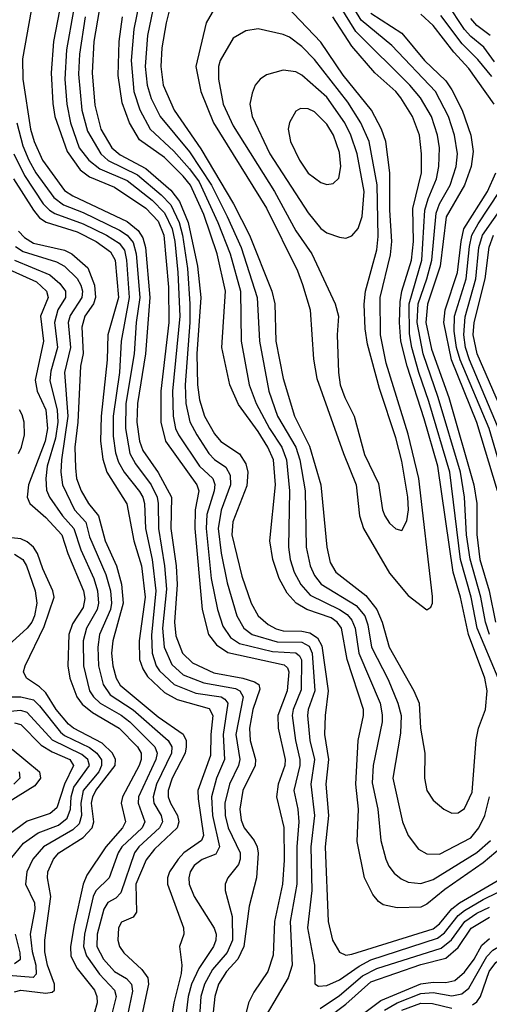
# Model space of a CAD drawing. Header units: inches. Extents: x 884549 to 1028252, y 526810 to 653624.
# Tile 410 of 656: x 904246 to 905750, y 634805 to 637960. Entities that reach past the tile are written whole.
import ezdxf

# ---------------------------------------------------------------- set-up
doc = ezdxf.new("R2010")
doc.units = ezdxf.units.IN
doc.header["$MEASUREMENT"] = 0
doc.layers.add('A9603', color=7, linetype='Continuous')

msp = doc.modelspace()

# ---------------------------------------------------------------- linework, layer by layer
at = {"layer": 'A9603', "color": 5}
for points, elevation in [([(904651.8, 638128.2), (904611.4, 637930), (904603.1, 637830), (904611.9, 637730), (904631.3, 637671.3), (904663.7, 637610), (904739.4, 637539.4), (904790, 637482.6), (904820.5, 637440.5), (904880.5, 637310), (904919.6, 637210), (904953.4, 637090), (904954.8, 636930), (904980.8, 636790), (905003.8, 636730), (905046.2, 636650), (905085.6, 636590), (905100.8, 636550), (905110.3, 636450), (905106.3, 636270), (905112, 636230), (905124.5, 636190), (905145.8, 636150), (905175.7, 636115.7), (905270.4, 636070.4), (905294.4, 636054.4), (905310, 636035.8), (905319.7, 636010), (905331.7, 635930), (905399.8, 635770), (905407, 635733), (905406.5, 635710), (905378.3, 635570), (905374.8, 635514.8), (905392.6, 635430), (905402.9, 635330), (905418.3, 635270), (905427.8, 635247.8), (905445.1, 635225.1), (905467.2, 635207.2), (905490, 635196.6), (905530, 635192.6), (905570, 635204.6), (905710, 635291.4), (905752.9, 635330)], 3340), ([(904918.9, 638081.1), (904842.9, 637950), (904809.8, 637810), (904826.6, 637730), (904866.5, 637630), (905036.1, 637356.1), (905135.1, 637155.1), (905152.1, 637112.1), (905176.6, 637030), (905187.3, 636872.7), (905197.9, 636810), (905282.4, 636570), (905323, 636470), (905333.8, 636370), (905347.2, 636330), (905430, 636186.7), (905490, 636115.3), (905550, 636068.9), (905562, 636078), (905567.3, 636090), (905567.9, 636112.1), (905523.6, 636490), (905490, 636631.8), (905419.3, 636859.3), (905401.5, 636950), (905400.4, 637070), (905433.4, 637206.6), (905437.5, 637250), (905431.2, 637350), (905430.7, 637470), (905418.1, 637570), (905404, 637610), (905372.4, 637670), (905282, 637782), (905210, 637888.1), (905034.6, 638074.6)], 3420), ([(904684.3, 638050), (904655.2, 637910), (904648.2, 637810), (904654.4, 637750), (904667.3, 637707.3), (904696, 637650), (904790, 637536.4), (904859.8, 637430), (904910.8, 637330), (904954.9, 637230), (905006.4, 637070), (905014, 636930), (905043.7, 636770), (905072.1, 636690), (905130.5, 636590.5), (905142.6, 636550), (905160.3, 636450), (905163.7, 636270), (905175.7, 636210), (905190, 636179.6), (905211.7, 636151.7), (905323.2, 636083.2), (905351.2, 636050), (905360.7, 636020.7), (905372.6, 635950), (905425.4, 635845.4), (905456.9, 635770), (905467.4, 635730), (905465.8, 635674.2), (905440.9, 635530), (905471.7, 635390), (905490, 635345.8), (905522.5, 635302.5), (905550, 635286.8), (905590, 635285.7), (905690, 635338.9), (905716.5, 635370), (905735.8, 635410), (905749.9, 635470.1)], 3360), ([(904739.8, 638050), (904715, 637950), (904701.5, 637870), (904697.8, 637810), (904705.1, 637750), (904740.3, 637670), (904826.2, 637546.2), (904931.1, 637370), (904981.7, 637270), (905053.9, 637090), (905062.8, 637050), (905066.4, 636930), (905089.8, 636810), (905125.6, 636690), (905174, 636594), (905210.3, 636470), (905229.4, 636270), (905240.7, 636220.7), (905258.5, 636190), (905354.6, 636114.6), (905389.6, 636070), (905406.3, 636030), (905429.1, 635950), (905508.2, 635810), (905525.4, 635770), (905529.5, 635689.5), (905542.8, 635610), (905542, 635530), (905550.1, 635490.1), (905570, 635459.2), (905604, 635430), (905630, 635418), (905650, 635419), (905670, 635432.6), (905694.8, 635485.2), (905707.1, 635652.9), (905715, 635690), (905736.9, 635750), (905742.6, 635810), (905735, 635850), (905682.8, 635990), (905657.6, 636110), (905633.9, 636190), (905584.3, 636530), (905541.5, 636681.5), (905486.5, 636850), (905466.5, 636930), (905461.7, 636990), (905464, 637056), (905470.1, 637090), (905501, 637190), (905506.9, 637250), (905505, 637355), (905532.8, 637470), (905533, 637530), (905526.2, 637590), (905504.2, 637650), (905466.6, 637710), (905450, 637730.3), (905383.4, 637790), (905310, 637875.7), (905249, 637970)], 3380), ([(905750.6, 635990), (905737.7, 636030), (905722.8, 636110), (905688.4, 636231.6), (905677.1, 636310), (905670.1, 636430), (905657.1, 636510), (905586.2, 636750), (905538.4, 636890), (905518.8, 636990), (905521.7, 637050), (905550, 637130), (905565.1, 637190), (905579.4, 637340.6), (905589.8, 637370.2), (905624, 637430), (905644, 637490), (905648.3, 637530), (905638.7, 637590), (905619.4, 637650), (905577.1, 637730), (905437.7, 637877.7), (905339.1, 637959.1), (905296.7, 638030)], 3340), ([(905765.7, 637825.7), (905732.5, 637872.5), (905690, 637906.4), (905670, 637928.5), (905613.9, 638013.9)], 3240), ([(904283.5, 637990), (904255, 637835), (904255.9, 637770), (904281.4, 637610), (904292.3, 637570), (904318.9, 637510), (904390, 637413.2), (904415.9, 637395.9), (904590, 637313.3), (904625.2, 637285.2), (904641, 637261), (904648.9, 637230), (904663.3, 637070), (904649.2, 636890), (904622.9, 636730), (904621.8, 636670), (904629.6, 636610), (904640, 636580), (904690, 636508.9), (904732.7, 636430), (904730.6, 636330), (904746.9, 636210), (904750.4, 636150), (904742.1, 636030), (904746.1, 635986.1), (904767.5, 635930), (904799.3, 635899.3), (904867.3, 635867.3), (904960.6, 635850), (904997.9, 635837.9), (905011.5, 635830), (905014.6, 635814.6), (904992.9, 635750), (904981.8, 635690), (904983.8, 635650), (905001.3, 635590), (904999.7, 635570), (904960.2, 635490), (904950.8, 635430), (904955.2, 635395.2), (904964.9, 635370), (904997.2, 635330), (905006.3, 635310), (905009.5, 635289.5), (905004.3, 635210), (904980.7, 635119.3), (904963.7, 634990), (904945.1, 634950), (904908.4, 634910), (904882.7, 634870), (904871.3, 634830), (904860.6, 634730)], 3180), ([(904373.9, 637990), (904355, 637890), (904347.2, 637790), (904351.9, 637691.9), (904358.7, 637650), (904397.9, 637537.9), (904439.6, 637479.6), (904470, 637456.3), (904550, 637423.3), (904650, 637356.1), (904690, 637314.3), (904708.1, 637270), (904723.1, 637103.1), (904724.2, 636990), (904697.9, 636770), (904698.3, 636670), (904712.9, 636610), (904813.4, 636470), (904820.2, 636450), (904808.5, 636390), (904806.6, 636330), (904830.2, 636070.2), (904850.4, 635990.4), (904876.7, 635956.7), (904912.4, 635932.4), (905093, 635893), (905103.7, 635883.7), (905108.2, 635870), (905102.5, 635810), (905072.5, 635730), (905073.9, 635690), (905096.3, 635590), (905095, 635570), (905074.1, 635510), (905068.3, 635470), (905091.8, 635371.8), (905092.6, 635267.4), (905088.1, 635190), (905062.2, 635070), (905057.6, 634962.4), (905041.1, 634910), (904995.7, 634844.3), (904979.1, 634810), (904956.9, 634723.1)], 3220), ([(904418.5, 637990), (904395.8, 637864.2), (904391.2, 637770), (904397.2, 637690), (904408.9, 637630), (904436.7, 637550), (904467.2, 637510), (904502.9, 637482.9), (904590, 637444.6), (904670, 637382.3), (904710, 637341.6), (904733.9, 637290), (904742.6, 637250), (904752.2, 637150), (904758.4, 637010), (904735, 636770), (904738, 636690), (904745.5, 636650), (904754.4, 636630), (904821.6, 636530), (904864.2, 636490), (904870.7, 636470.7), (904868.4, 636450), (904845.3, 636374.7), (904843, 636330), (904859, 636170), (904879.1, 636070), (904896.4, 636016.4), (904920.6, 635980.6), (904950, 635960.8), (905055.1, 635935.1), (905130, 635931.2), (905141.7, 635921.7), (905148.5, 635908.5), (905147.6, 635812.4), (905121.5, 635750), (905118.5, 635730), (905128.7, 635650), (905143.1, 635590), (905142.7, 635570), (905123.9, 635490), (905136.9, 635430), (905140.2, 635390), (905133.6, 635310), (905133.9, 635190), (905112.4, 635070), (905118.3, 634930), (905105.4, 634890), (905034.9, 634770)], 3240), ([(904500.7, 637990), (904484.1, 637890), (904478.6, 637790), (904486.6, 637686.6), (904506, 637610), (904541.3, 637550), (904567.7, 637527.7), (904650, 637483.7), (904730, 637414), (904757.5, 637377.5), (904785.7, 637310), (904815.2, 637170), (904825.8, 637070), (904813.2, 636890), (904815.6, 636790), (904822.4, 636742.4), (904837.9, 636690), (904870, 636633), (904890, 636608.4), (904950, 636569.2), (904970, 636537.2), (904977, 636510), (904973.2, 636466.8), (904928.7, 636351.3), (904925.5, 636310), (904957.5, 636177.5), (904987.8, 636090), (905009.6, 636049.6), (905041.6, 636021.6), (905067.8, 636007.8), (905090, 636002.2), (905150, 636000.9), (905175.1, 635995.1), (905199.8, 635979.8), (905213.4, 635953.4), (905234, 635810), (905224, 635730), (905222.2, 635670), (905234.7, 635590), (905226.6, 635510), (905235.1, 635410), (905223.8, 635310), (905233.5, 635070), (905247.4, 635010), (905270, 634972.6), (905290, 634962.8), (905310, 634965.6), (905570, 635047), (905590, 635062.6), (905629.2, 635110.8), (905653.8, 635130), (905870, 635256.4)], 3280), ([(905777.7, 635850), (905710.5, 636010.5), (905691.1, 636110), (905657.3, 636230), (905623.6, 636510), (905556.3, 636736.3), (905524, 636830), (905501.5, 636910), (905493.9, 636953.9), (905492.6, 637050), (905533.5, 637190), (905543.5, 637350), (905553.5, 637386.5), (905580.3, 637450), (905588.5, 637490), (905590.2, 637549.8), (905583.7, 637590), (905564.8, 637650), (905529.3, 637710), (905495.3, 637750), (905322.1, 637922.1), (905270, 638006.7)], 3360), ([(905370, 637980.7), (905470, 637916.9), (905542.6, 637830), (905610, 637764.7), (905630, 637736), (905662.9, 637670), (905690.7, 637590), (905698.2, 637538.2), (905691.5, 637490), (905669.7, 637430), (905611.8, 637328.2), (905592.1, 637170), (905551.3, 637048.7), (905545.9, 636990), (905564.8, 636904.8), (905620.2, 636750), (905700, 636470), (905709.6, 636410), (905709.4, 636310.6), (905718.8, 636230), (905749.3, 636130), (905769.5, 636030)], 3320), ([(905765.2, 637690), (905683.7, 637803.7), (905636.3, 637856.3), (905570, 637941.5), (905530, 637977.8)], 3280), ([(904456, 637970), (904437.6, 637850), (904434.7, 637785.3), (904444.7, 637670), (904463.3, 637603.3), (904506, 637530), (904529.4, 637509.4), (904623.4, 637463.4), (904699.3, 637399.3), (904730, 637366.8), (904756.8, 637310), (904767.5, 637270), (904783.3, 637163.3), (904790.9, 637050), (904790.7, 636990), (904776, 636790), (904778.5, 636730), (904791.4, 636671.4), (904813.8, 636630), (904852, 636570), (904870, 636550.8), (904905.9, 636525.9), (904920.5, 636500.5), (904921, 636470), (904891.1, 636388.9), (904882, 636330), (904890.8, 636250.8), (904910, 636156.1), (904941.6, 636050), (904963.3, 636010), (904990, 635990), (905070, 635967.1), (905150, 635965.9), (905173, 635953), (905183, 635930), (905191.5, 635810), (905170.1, 635750), (905167.3, 635730), (905174.6, 635650), (905189.6, 635590), (905178.4, 635510), (905190.3, 635410), (905178.8, 635310), (905181.3, 635170), (905167.2, 635050), (905190.1, 634930), (905191, 634871), (905203.1, 634863.1), (905230, 634865.2), (905270, 634883.1), (905332.7, 634927.3), (905370, 634947.2), (905583.5, 635016.5), (905606.4, 635033.6), (905649.4, 635090), (905670, 635106.1), (905730, 635140.9), (905870, 635208.7)], 3260), ([(905790.7, 635309.3), (905730, 635257.9), (905607, 635173), (905550, 635125.8), (905530, 635116), (905454.2, 635114.2), (905410, 635124), (905394.7, 635134.7), (905377, 635157), (905350.1, 635210.1), (905326.9, 635326.9), (905331.3, 635430), (905322.4, 635510), (905330.1, 635649.9), (905346.7, 635730), (905346.4, 635750), (905295.1, 635910), (905276.7, 636010), (905263.1, 636030), (905243.7, 636043.7), (905165.8, 636070), (905131.3, 636090), (905102.9, 636122.9), (905077.3, 636170), (905056.3, 636230), (905047, 636290), (905064.8, 636470), (905058.4, 636550), (905040.9, 636590), (905010, 636640.6), (904946.8, 636726.8), (904919.4, 636790), (904893, 636910), (904905.6, 637090), (904878.4, 637210), (904835.9, 637335.9), (904793.4, 637430), (904770, 637459.4), (904710, 637518.6), (904630, 637575.2), (904597.5, 637630), (904574.1, 637694.1), (904561.8, 637781.8), (904564.6, 637890), (904574.9, 637970)], 3320), ([(905758.1, 637778.1), (905713, 637833), (905662.6, 637882.6), (905594, 637974)], 3260), ([(905752.4, 637910), (905710, 637942.1), (905690, 637963.8)], 3220), ([(904237.1, 637630), (904256, 637556), (904275.9, 637510), (904298.2, 637470), (904355.4, 637390), (904386.8, 637366.8), (904450, 637342.8), (904565.6, 637285.6), (904590.3, 637270), (904610, 637246.3), (904618.7, 637210), (904630.9, 637070), (904618.7, 636990), (904612.8, 636890), (904586.4, 636730), (904584.5, 636650), (904598.8, 636570), (904617.1, 636537.1), (904667, 636470), (904685.9, 636430), (904690, 636410), (904690.8, 636330), (904710, 636210), (904715.8, 636135.8), (904703.4, 636010), (904709, 635950), (904733.7, 635893.7), (904770, 635861.1), (904835.5, 635835.5), (904936.8, 635816.8), (904951, 635810), (904961.6, 635790), (904938, 635670), (904951.3, 635590), (904946.9, 635570), (904917.8, 635510), (904903.2, 635450), (904904.5, 635410), (904913.5, 635370), (904951.7, 635290), (904952.3, 635270), (904947.1, 635252.9), (904913.1, 635210), (904904.4, 635190), (904904.5, 635170), (904926.6, 635086.6), (904927.2, 635010), (904910, 634971.1), (904863.8, 634916.2), (904838, 634870), (904826.6, 634830), (904820.9, 634750)], 3160), ([(904227.2, 637530), (904261.3, 637461.3), (904321.6, 637370), (904341.3, 637350), (904359.3, 637339.3), (904450, 637306.4), (904524.7, 637270), (904564.4, 637244.4), (904581.4, 637221.4), (904587.8, 637190), (904596.6, 637070), (904571.2, 636930), (904565.6, 636830), (904545.7, 636690), (904545.6, 636625.6), (904552.6, 636572.6), (904562.7, 636542.7), (904581.2, 636510), (904630, 636448.8), (904640.9, 636430), (904645.6, 636410), (904648.9, 636330), (904670, 636230), (904681.7, 636130), (904668.3, 635988.3), (904670, 635930), (904683.6, 635890), (904694, 635874), (904740.3, 635830), (904810, 635801.6), (904890.8, 635790.8), (904903.2, 635783.2), (904912.5, 635770), (904897.2, 635670), (904901.5, 635590), (904876.7, 635530), (904860.7, 635470), (904863.5, 635410), (904886.3, 635310), (904874, 635286), (904830, 635268.6), (904805.1, 635250), (904792, 635230), (904787.3, 635210), (904789.3, 635190), (904805.2, 635150), (904869.1, 635049.1), (904875.2, 635030), (904874.3, 635010), (904866.5, 634990), (904820, 634920), (904796.5, 634870), (904785.1, 634830), (904775.9, 634750)], 3140), ([(904226.8, 637450), (904290, 637349.7), (904310, 637325.6), (904331.5, 637311.5), (904430, 637280.6), (904490.8, 637250), (904536.5, 637216.5), (904551.6, 637190), (904562.7, 637070), (904528, 636950), (904526.7, 636870), (904507.5, 636690), (904504.6, 636610), (904512.1, 636552.1), (904525.1, 636510), (904589.1, 636409.1), (904611.8, 636290), (904636.6, 636210), (904647.8, 636110), (904628.6, 635970), (904629.8, 635910), (904640.2, 635880.2), (904655.6, 635855.6), (904710, 635804.2), (904750, 635781.7), (904853.1, 635753.1), (904864.9, 635730), (904858.1, 635670), (904857.5, 635602.5), (904817, 635490), (904817.1, 635463), (904834.2, 635345.8), (904828.7, 635330), (904772, 635290), (904753.1, 635270), (904725.9, 635230), (904719.5, 635210), (904719.9, 635190), (904771.1, 635050), (904771.8, 635030), (904757.5, 634990), (904765.4, 634930), (904763.6, 634903.6), (904739.5, 634810), (904730.3, 634750)], 3120), ([(905775.4, 636450), (905709.5, 636669.5), (905628.9, 636870), (905604.1, 636990), (905608.5, 637030), (905647.6, 637150), (905659, 637250), (905668.3, 637290), (905743.7, 637410), (905770, 637470)], 3280), ([(905807.7, 636450), (905749.2, 636650), (905655.9, 636870), (905644.7, 636910), (905637.5, 636962.5), (905638.2, 637010), (905675.5, 637130), (905686.2, 637233.8), (905694.2, 637270), (905713.5, 637306.5), (905782.3, 637410)], 3260), ([(905787.8, 636630), (905686.2, 636870), (905673.9, 636910), (905668.5, 636950), (905672.3, 637007.7), (905706.5, 637130), (905716.3, 637230), (905727.3, 637270), (905798.7, 637370)], 3240), ([(904242.9, 637282.9), (904261.8, 637261.8), (904290, 637244), (904390, 637221.3), (904412.9, 637210), (904464.6, 637164.6), (904486.2, 637110), (904489, 637070), (904482.1, 637050), (904455.2, 637010), (904445.4, 636974.6), (904449.8, 636890.2), (904441.4, 636850), (904432.6, 636670), (904423, 636590), (904424.7, 636524.7), (904427.9, 636490), (904442.9, 636450), (904466.1, 636410), (904498.7, 636370), (904519.9, 636290), (904556.1, 636210), (904571.8, 636151.8), (904577.4, 636090), (904544.2, 635970), (904540.7, 635930), (904544.7, 635890), (904555.4, 635850), (904567.7, 635827.7), (904690, 635726), (904770, 635671.2), (904778.9, 635650), (904779.6, 635630), (904775.5, 635610), (904734.6, 635530), (904721.4, 635490), (904721.9, 635470), (904729, 635450), (904751.9, 635410), (904756.1, 635390), (904750, 635370), (904677.7, 635302.3), (904651.6, 635268.4), (904618.6, 635190), (904619.9, 635100.1), (904610, 635084.3), (904571.8, 635068.2), (904563.1, 635050), (904560.7, 635010), (904566, 634990), (904579.8, 634970), (904637, 634917), (904656.1, 634890), (904658.5, 634870), (904637.7, 634770)], 3080), ([(905790, 636707.9), (905710.6, 636890), (905698.3, 636950), (905700.9, 636990), (905736.7, 637130), (905749, 637231), (905762.6, 637270)], 3220), ([(904233, 637233), (904257.8, 637217.8), (904364.2, 637184.2), (904390, 637170.3), (904430, 637130.5), (904441.9, 637110), (904447.8, 637090), (904445.7, 637070), (904407.7, 637012.3), (904401.3, 636990), (904409.4, 636910), (904389.8, 636830), (904400.8, 636690), (904380.5, 636550), (904378.5, 636510), (904382.8, 636470), (904421.9, 636390), (904458, 636350), (904470, 636302.8), (904522.4, 636182.4), (904536.9, 636130), (904540.1, 636090), (904536.8, 636070), (904502.1, 635990), (904496.5, 635950), (904498.8, 635890), (904513.1, 635830), (904536.4, 635796.4), (904610, 635748.4), (904721.5, 635650), (904733, 635630), (904732.7, 635610), (904684.5, 635510), (904673.6, 635470), (904675.8, 635450), (904699, 635410), (904703.4, 635390), (904694.1, 635370), (904627.6, 635310), (904613.4, 635290), (904570, 635162.5), (904554.4, 635145.6), (904528.5, 635131.5), (904515.2, 635110), (904494.7, 635030), (904493.5, 634990), (904514.9, 634950), (904550, 634910.1), (904588.2, 634888.2), (904604.1, 634870), (904607.4, 634847.4), (904591.4, 634770)], 3060), ([(904230, 637190), (904342.9, 637142.9), (904374.6, 637114.6), (904393.1, 637090), (904393.4, 637070), (904368.1, 637030), (904357.4, 636990), (904367.6, 636910), (904346.1, 636833.9), (904342.7, 636802.7), (904365.8, 636710), (904368.7, 636670), (904361, 636619), (904334.1, 636530), (904329.5, 636489.5), (904332.5, 636452.5), (904341.9, 636430), (904383.6, 636370), (904419.2, 636330), (904441.8, 636261.8), (904483.1, 636170), (904495.8, 636130), (904498.9, 636090), (904494.7, 636070), (904459.8, 636010), (904449.8, 635970), (904450.5, 635890), (904469.8, 635810), (904482.9, 635790), (904503.9, 635770), (904571.1, 635731.1), (904598.4, 635710), (904678.9, 635630), (904686, 635610), (904682.5, 635590), (904626.6, 635470), (904625.4, 635450), (904646.6, 635390), (904638.6, 635370), (904573.5, 635310), (904561.6, 635290), (904532.9, 635210), (904490, 635169), (904481.7, 635150), (904453.5, 635030), (904450.9, 634990), (904460.3, 634960.3), (904501.6, 634901.6), (904549.8, 634849.8), (904555.1, 634830), (904538.4, 634761.6)], 3040), ([(904189.3, 637170), (904300, 637120), (904331.9, 637090), (904337.8, 637070), (904312.7, 637010), (904322.4, 636930), (904295.3, 636804.7), (904301.8, 636770), (904330.2, 636710), (904335.1, 636650), (904327.4, 636610), (904274.9, 636470), (904270.7, 636430.7), (904279, 636410), (904330, 636365), (904381.1, 636310), (904399.9, 636250), (904451, 636130), (904454.5, 636105.5), (904450, 636077), (904415.4, 636024.6), (904403.8, 635990), (904400.6, 635890), (904406.8, 635850), (904428.9, 635790), (904446.4, 635766.4), (904479.8, 635739.8), (904565.1, 635690), (904623.6, 635630), (904635.2, 635610), (904635.6, 635590), (904629.1, 635570), (904575, 635470), (904570.9, 635450), (904584.8, 635390), (904575.8, 635370), (904521.8, 635310), (904461.3, 635218.7), (904449.8, 635190.2), (904420.5, 635059.5), (904409, 634990), (904410, 634959.1), (904430, 634919.4), (904485.8, 634850), (904493.6, 634830), (904493.8, 634810), (904484.4, 634775.6)], 3020), ([(904242.2, 636570), (904251.9, 636590), (904261.5, 636630), (904260.9, 636670), (904254.3, 636694.3), (904245.8, 636710)], 2980), ([(904230, 634845.1), (904250, 634849.9), (904330, 634841), (904350, 634844), (904357.4, 634850), (904358, 634870), (904335.4, 634930), (904326.5, 634973.5), (904326.8, 635010), (904345.6, 635150), (904335, 635210), (904336.7, 635230), (904354.4, 635270), (904372.1, 635290), (904450, 635339.4), (904477.9, 635370), (904483.2, 635390), (904476.4, 635450), (904480, 635470), (904489.8, 635490), (904551.5, 635570), (904553.2, 635590), (904543, 635610), (904510, 635641.8), (904418.3, 635690), (904402.4, 635702.4), (904363.2, 635750), (904330, 635803.6), (904310, 635822.3), (904267.7, 635850), (904258.4, 635870), (904264.1, 635890), (904324.4, 636015.6), (904356.3, 636110), (904352.2, 636130), (904320, 636200), (904302.9, 636250), (904290.2, 636270.2), (904270, 636287.2), (904250, 636296.4), (904190, 636303.3)], 2980), ([(904230, 636248), (904256.8, 636230), (904268.2, 636210), (904295.6, 636130), (904301.4, 636090), (904293.7, 636050), (904285, 636030), (904270, 636010.7), (904210, 635956.3)], 2960), ([(904190, 635790.1), (904250, 635789.8), (904290, 635780.4), (904310, 635761.6), (904376.7, 635676.7), (904390, 635666.2), (904470, 635627.9), (904493.5, 635610), (904508, 635588), (904508.5, 635570), (904499.6, 635550), (904449.5, 635490), (904441.6, 635450), (904444.1, 635410), (904436.7, 635383.3), (904416.3, 635363.7), (904323, 635310), (904287.9, 635270), (904269.3, 635230), (904264.9, 635190), (904294.1, 635130), (904295, 635110), (904279.4, 635030), (904285.8, 634974.2), (904298.4, 634930), (904298.6, 634901.4), (904289.4, 634890.6), (904210, 634897.3)], 2960), ([(904217.4, 635270), (904258.7, 635321.3), (904305.9, 635354.1), (904370, 635378.8), (904398.3, 635401.7), (904409.3, 635430), (904410.8, 635470), (904419.5, 635500.5), (904469.3, 635570), (904464.9, 635590), (904445.5, 635605.5), (904351.1, 635651.1), (904270, 635740.1), (904250, 635746.6), (904170, 635739.1)], 2940), ([(904230, 635706.8), (904250, 635701.7), (904315.3, 635635.3), (904350, 635614), (904406.8, 635590), (904418.4, 635570), (904389.5, 635510), (904365.7, 635434.3), (904343.5, 635416.5), (904270, 635392.1), (904213.6, 635350)], 2920), ([(904222.2, 635622.2), (904309.4, 635550), (904313.2, 635530), (904294.9, 635505.1), (904210, 635453.1)], 2880), ([(904244.7, 635550), (904246.6, 635530), (904227.4, 635510)], 2860), ([(905208.1, 634791.9), (905270, 634833.5), (905343.8, 634896.2), (905390, 634919.4), (905595.4, 634984.6), (905628.7, 635011.3), (905671.1, 635070), (905710, 635097), (905750, 635116.6)], 3240), ([(905230, 634759), (905290, 634805.5), (905370, 634876.8), (905530, 634932.6), (905610, 634952.6), (905650, 634987.5), (905691.5, 635048.5), (905750, 635084.6)], 3220), ([(904230, 634935.6), (904249.1, 634950), (904248.2, 634970), (904233.1, 635030)], 2940), ([(905333.9, 634766.1), (905402.6, 634817.4), (905530, 634870.2), (905570, 634876.2), (905610, 634874.6), (905639, 634881), (905670, 634908.5), (905701.1, 634950), (905726, 634994), (905750, 635015.7)], 3180), ([(905413.7, 634786.3), (905454.9, 634810), (905530, 634840), (905570, 634842.7), (905630, 634832), (905661.6, 634838.4), (905683.6, 634856.4), (905741.9, 634958.1), (905761.4, 634978.6), (905790, 634995.3), (905810, 635001.1), (905910, 635009.8), (905943.2, 635003.2), (905990, 634978.4), (906030, 634964.3), (906190, 634940.5), (906309.9, 634909.9), (906336, 634896), (906390, 634848.9), (906450, 634804.8)], 3160), ([(905696.2, 634803.8), (905710, 634812.6), (905721.7, 634830), (905749.6, 634910), (905770, 634939.3), (905790, 634954.1), (905816.9, 634963.1), (905890, 634973), (905926, 634966), (905970, 634943.7), (906010, 634929.9), (906070, 634919.9), (906170, 634911.6), (906247.2, 634887.2), (906288.8, 634868.8), (906390, 634780.4)], 3140), ([(905470, 634785.8), (905530, 634808.7), (905567.7, 634807.7), (905630, 634792.9)], 3140)]:
    msp.add_lwpolyline(points, dxfattribs=dict(at, elevation=elevation))
for points, elevation in [([(905010, 637930.6), (904970, 637925), (904930, 637901.2), (904888.1, 637830), (904882.7, 637810), (904882.2, 637770), (904897.9, 637690), (904930, 637620.1), (905061.6, 637410), (905130, 637283.8), (905181.6, 637210), (905256.4, 637050), (905266.6, 637010), (905262.9, 636950), (905266.5, 636830), (905272.5, 636790), (905286.9, 636750), (905316.9, 636690), (905350, 636566.9), (905394.4, 636474.4), (905408, 636390), (905415.3, 636370), (905430, 636346.4), (905450, 636328.2), (905470, 636323.1), (905486.1, 636353.9), (905490.5, 636389.5), (905488.6, 636430), (905470, 636545.1), (905450, 636620.8), (905398.1, 636778.1), (905360.2, 636920.2), (905352.2, 636970), (905348.8, 637048.8), (905353.3, 637090), (905390, 637222.3), (905394.2, 637265.8), (905390.9, 637430.9), (905365.1, 637570), (905338.4, 637630), (905296.5, 637696.5), (905190, 637832.5), (905150, 637874.1), (905110, 637904.3), (905090, 637912.7)], 3440), ([(905090, 637798.3), (905036, 637784), (905015.8, 637770), (905000.6, 637750), (904990, 637724.5), (904983.4, 637690), (904990.1, 637650), (905047.4, 637530), (905170, 637341.2), (905210, 637290.8), (905230, 637277.6), (905270, 637263.2), (905290, 637260.7), (905310, 637267.2), (905330, 637291.5), (905342.6, 637330), (905349.4, 637410), (905326.2, 637530), (905306.6, 637590), (905287.6, 637630), (905230, 637711.7), (905150, 637782.9), (905130, 637792.8)], 3460), ([(905144.7, 637675.3), (905130, 637667.1), (905109.6, 637630.4), (905106, 637610), (905113.4, 637570), (905141.8, 637510), (905170, 637468.4), (905210, 637438.3), (905230, 637432), (905250, 637434.9), (905267.8, 637452.2), (905274.4, 637490), (905270, 637535.1), (905250.6, 637590), (905230, 637625), (905190, 637664.7), (905170, 637674.9)], 3480)]:
    msp.add_lwpolyline(points, close=True, dxfattribs=dict(at, elevation=elevation))

doc.saveas('drawing.dxf')
